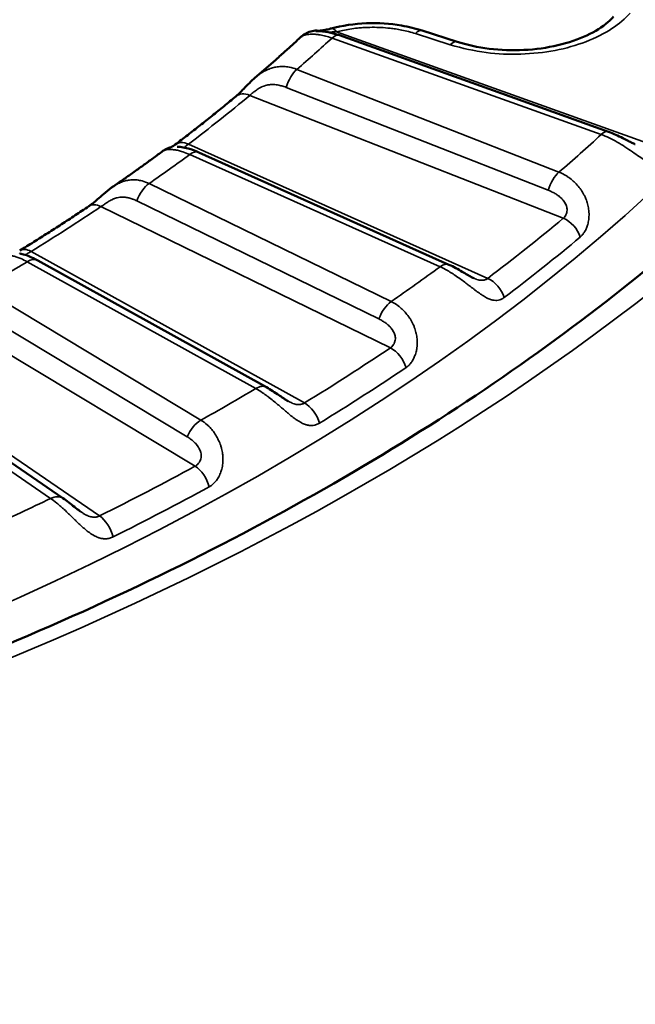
# Model space of a CAD drawing. Header units: millimetres. Extents: x 50 to 3176, y 50 to 2109.
# Tile 807 of 817: x 1945.3 to 1950.91, y 1776 to 1784.98. Entities that reach past the tile are written whole.
import ezdxf

# ---------------------------------------------------------------- set-up
doc = ezdxf.new("R2010")
doc.units = ezdxf.units.MM
doc.header["$LTSCALE"] = 10
doc.layers.add('Visible (ISO)', color=7, linetype='Continuous', lineweight=50)
doc.layers.add('Visible Narrow (ISO)', color=7, linetype='Continuous', lineweight=35)

msp = doc.modelspace()

# ---------------------------------------------------------------- linework, layer by layer
at = {"layer": 'Visible (ISO)'}
for p, q in [((1948.2157, 1784.8367), (1950.6711, 1783.9569)), ((1948.9705, 1784.8802), (1949.2882, 1784.7785)), ((1947.4481, 1784.4516), (1947.4481, 1784.4516)), ((1946.6055, 1783.7825), (1946.6055, 1783.7825)), ((1949.215, 1782.7463), (1946.9323, 1783.7695)), ((1947.5496, 1781.6292), (1945.4647, 1782.7845)), ((1945.6933, 1780.6173), (1943.829, 1781.8921))]:
    msp.add_line(p, q, dxfattribs=at)
msp.add_arc((1948.0081, 1784.6797), 0.2, 85.51368, 117.9636, dxfattribs=at)
for centre, major_axis, ratio, start_param, end_param in [((1948.0081, 1784.6797), (0.0156, 0.1994), 0.740272, 6.28303, 6.283185), ((1947.3985, 1784.1264), (-0.128, 0.1536), 0.671155, 6.283113, 6.283188)]:
    msp.add_ellipse(centre, major_axis=major_axis, ratio=ratio, start_param=start_param, end_param=end_param, dxfattribs=at)
for points, knots in [([(1904.3051, 1790.7573), (1904.3557, 1789.1771), (1904.8645, 1787.5968), (1906.7498, 1784.6294), (1908.0989, 1783.2408), (1911.4911, 1780.7875), (1913.521, 1779.7188), (1918.0718, 1777.9968), (1920.5917, 1777.3436), (1925.8693, 1776.5224), (1928.6265, 1776.3553), (1934.0946, 1776.5266), (1936.8046, 1776.8653), (1941.897, 1778.0119), (1944.2788, 1778.8192), (1948.4701, 1780.813), (1950.2795, 1781.9984), (1953.1547, 1784.6175), (1954.2169, 1786.05), (1955.3263, 1788.5878), (1955.5764, 1789.6721), (1955.6112, 1790.7573)], [2.374712, 2.374712, 2.374712, 2.374712, 2.707762, 2.707762, 3.029906, 3.029906, 3.346814, 3.346814, 3.663738, 3.663738, 3.981207, 3.981207, 4.298833, 4.298833, 4.616145, 4.616145, 4.932892, 4.932892, 5.250561, 5.250561, 5.47927, 5.47927, 5.47927, 5.47927]), ([(1949.2882, 1784.7785), (1949.3783, 1784.7497), (1949.4785, 1784.7278), (1949.6844, 1784.7022), (1949.7929, 1784.6981), (1950.0045, 1784.7085), (1950.1102, 1784.7231), (1950.304, 1784.7684), (1950.3948, 1784.7995), (1950.5487, 1784.8717), (1950.6141, 1784.9136), (1950.6842, 1784.9734), (1950.702, 1784.9908), (1950.7173, 1785.008)], [0, 0, 0, 0, 0.0316262, 0.0316262, 0.0634427, 0.0634427, 0.0953498, 0.0953498, 0.1269652, 0.1269652, 0.1578971, 0.1578971, 0.1703296, 0.1703296, 0.1703296, 0.1703296]), ([(1948.0237, 1784.8791), (1948.0252, 1784.8789), (1948.0287, 1784.8788), (1948.0389, 1784.8792), (1948.0457, 1784.8798), (1948.0626, 1784.882), (1948.0734, 1784.8838), (1948.0998, 1784.8891), (1948.1164, 1784.893), (1948.1353, 1784.8979), (1948.1372, 1784.8984), (1948.1392, 1784.899)], [0, 0, 0, 0, 0.00355331, 0.00355331, 0.0071845, 0.0071845, 0.01150533, 0.01150533, 0.01724308, 0.01724308, 0.01789959, 0.01789959, 0.01789959, 0.01789959]), ([(1948.1392, 1784.899), (1948.2414, 1784.9259), (1948.352, 1784.942), (1948.5692, 1784.9503), (1948.6785, 1784.9434), (1948.8468, 1784.9148), (1948.9103, 1784.8995), (1948.9704, 1784.8802)], [0, 0, 0, 0, 0.03316018, 0.03316018, 0.06528169, 0.06528169, 0.08544693, 0.08544693, 0.08544693, 0.08544693]), ([(1947.4481, 1784.4516), (1947.4767, 1784.476), (1947.5051, 1784.5005), (1947.5617, 1784.5496), (1947.5898, 1784.5743), (1947.6457, 1784.6236), (1947.6735, 1784.6483), (1947.7287, 1784.6978), (1947.7562, 1784.7227), (1947.8108, 1784.7724), (1947.8379, 1784.7973), (1947.8649, 1784.8223)], [0.19119202, 0.19119202, 0.19119202, 0.19119202, 0.19857007, 0.19857007, 0.20594813, 0.20594813, 0.21332619, 0.21332619, 0.22070425, 0.22070425, 0.2280823, 0.2280823, 0.2280823, 0.2280823]), ([(1947.8649, 1784.8223), (1947.871, 1784.828), (1947.8775, 1784.8333), (1947.889, 1784.8416), (1947.8942, 1784.845), (1947.9008, 1784.849), (1947.9028, 1784.8501), (1947.9067, 1784.8523), (1947.9084, 1784.8532), (1947.9111, 1784.8546), (1947.912, 1784.8551), (1947.9134, 1784.8559), (1947.9139, 1784.8561), (1947.9143, 1784.8563)], [0, 0, 0, 0, 0.002532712, 0.002532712, 0.004519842, 0.004519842, 0.005449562, 0.005449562, 0.006668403, 0.006668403, 0.007959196, 0.007959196, 0.009087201, 0.009087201, 0.009087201, 0.009087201]), ([(1948.0013, 1784.8749), (1948.0013, 1784.8749), (1948.0016, 1784.8749), (1948.0029, 1784.8749), (1948.0042, 1784.8749), (1948.0083, 1784.875), (1948.0116, 1784.875), (1948.0224, 1784.875), (1948.0311, 1784.8748), (1948.0559, 1784.8735), (1948.0736, 1784.8717), (1948.1204, 1784.8645), (1948.1512, 1784.8574), (1948.1935, 1784.8444), (1948.2046, 1784.8407), (1948.2157, 1784.8367)], [0.00860671, 0.00860671, 0.00860671, 0.00860671, 0.00937382, 0.00937382, 0.01063554, 0.01063554, 0.01272619, 0.01272619, 0.01688135, 0.01688135, 0.02394125, 0.02394125, 0.03469354, 0.03469354, 0.03846466, 0.03846466, 0.03846466, 0.03846466]), ([(1947.2705, 1784.28), (1947.2798, 1784.2879), (1947.291, 1784.2979), (1947.3154, 1784.3215), (1947.329, 1784.3354), (1947.3595, 1784.3667), (1947.3767, 1784.3846), (1947.4117, 1784.419), (1947.4296, 1784.4358), (1947.4481, 1784.4516)], [0, 0, 0, 0, 0.00620668, 0.00620668, 0.01269533, 0.01269533, 0.02022798, 0.02022798, 0.02753102, 0.02753102, 0.02753102, 0.02753102]), ([(1946.7183, 1783.8413), (1946.7563, 1783.8701), (1946.794, 1783.899), (1946.869, 1783.9569), (1946.9063, 1783.986), (1946.9804, 1784.0443), (1947.0172, 1784.0735), (1947.0903, 1784.1322), (1947.1267, 1784.1617), (1947.1989, 1784.2207), (1947.2348, 1784.2503), (1947.2705, 1784.28)], [0.13465385, 0.13465385, 0.13465385, 0.13465385, 0.14362416, 0.14362416, 0.15259448, 0.15259448, 0.16156479, 0.16156479, 0.1705351, 0.1705351, 0.17950542, 0.17950542, 0.17950542, 0.17950542]), ([(1950.6711, 1783.9569), (1950.6933, 1783.949), (1950.7158, 1783.9398), (1950.7587, 1783.9205), (1950.7794, 1783.9105), (1950.8166, 1783.8915), (1950.8335, 1783.8827), (1950.8611, 1783.8683), (1950.8723, 1783.8626), (1950.8889, 1783.8544), (1950.8949, 1783.8516), (1950.9059, 1783.8468), (1950.9109, 1783.8448), (1950.9147, 1783.8434)], [0, 0, 0, 0, 0.00750052, 0.00750052, 0.01436496, 0.01436496, 0.02003561, 0.02003561, 0.02395326, 0.02395326, 0.02632337, 0.02632337, 0.02877971, 0.02877971, 0.02877971, 0.02877971]), ([(1946.6055, 1783.7825), (1946.614, 1783.7888), (1946.6229, 1783.7943), (1946.6411, 1783.8038), (1946.6505, 1783.8078), (1946.662, 1783.8118), (1946.6644, 1783.8125), (1946.6686, 1783.8138), (1946.6704, 1783.8143), (1946.6737, 1783.8152), (1946.6752, 1783.8156), (1946.6771, 1783.8161), (1946.6777, 1783.8163), (1946.6787, 1783.8165), (1946.6789, 1783.8166), (1946.6791, 1783.8166), (1946.6791, 1783.8166), (1946.6791, 1783.8166)], [0, 0, 0, 0, 0.00314606, 0.00314606, 0.00617167, 0.00617167, 0.00699696, 0.00699696, 0.00766722, 0.00766722, 0.00847274, 0.00847274, 0.00913914, 0.00913914, 0.01010421, 0.01010421, 0.01058774, 0.01058774, 0.01058774, 0.01058774]), ([(1946.6779, 1783.8163), (1946.678, 1783.8163), (1946.6781, 1783.8164), (1946.6796, 1783.817), (1946.6835, 1783.8186), (1946.6966, 1783.826), (1946.7064, 1783.8323), (1946.7183, 1783.8413)], [0.01800329, 0.01800329, 0.01800329, 0.01800329, 0.01838715, 0.01838715, 0.02522114, 0.02522114, 0.03263828, 0.03263828, 0.03263828, 0.03263828]), ([(1946.7353, 1783.8213), (1946.7353, 1783.8213), (1946.7353, 1783.8213), (1946.7354, 1783.8213), (1946.7357, 1783.8212), (1946.7371, 1783.8212), (1946.7383, 1783.8211), (1946.7426, 1783.8209), (1946.7461, 1783.8207), (1946.7578, 1783.8197), (1946.7668, 1783.8188), (1946.7944, 1783.8147), (1946.8147, 1783.8105), (1946.8663, 1783.7963), (1946.8991, 1783.7844), (1946.9323, 1783.7695)], [0.00853867, 0.00853867, 0.00853867, 0.00853867, 0.00861177, 0.00861177, 0.00930616, 0.00930616, 0.01043722, 0.01043722, 0.01271237, 0.01271237, 0.01720473, 0.01720473, 0.02555348, 0.02555348, 0.03747241, 0.03747241, 0.03747241, 0.03747241]), ([(1946.1457, 1783.4546), (1946.177, 1783.4762), (1946.2082, 1783.4978), (1946.2704, 1783.5412), (1946.3013, 1783.5629), (1946.3629, 1783.6065), (1946.3935, 1783.6284), (1946.4546, 1783.6722), (1946.485, 1783.6942), (1946.5455, 1783.7383), (1946.5756, 1783.7604), (1946.6055, 1783.7825)], [0.08734263, 0.08734263, 0.08734263, 0.08734263, 0.09434422, 0.09434422, 0.10134708, 0.10134708, 0.10834994, 0.10834994, 0.1153528, 0.1153528, 0.12235565, 0.12235565, 0.12235565, 0.12235565]), ([(1945.9285, 1783.2782), (1945.9392, 1783.2853), (1945.9516, 1783.2946), (1945.9785, 1783.3161), (1945.9932, 1783.3287), (1946.0255, 1783.3571), (1946.0436, 1783.3732), (1946.0861, 1783.4098), (1946.1112, 1783.4302), (1946.1399, 1783.4506), (1946.1428, 1783.4526), (1946.1457, 1783.4546)], [0, 0, 0, 0, 0.00607589, 0.00607589, 0.01236194, 0.01236194, 0.01962223, 0.01962223, 0.02922126, 0.02922126, 0.03028354, 0.03028354, 0.03028354, 0.03028354]), ([(1945.2987, 1782.8743), (1945.3417, 1782.9007), (1945.3846, 1782.9272), (1945.4698, 1782.9804), (1945.5122, 1783.0071), (1945.5966, 1783.0608), (1945.6386, 1783.0877), (1945.7222, 1783.1418), (1945.7637, 1783.1689), (1945.8464, 1783.2234), (1945.8876, 1783.2507), (1945.9285, 1783.2782)], [0.0299341, 0.0299341, 0.0299341, 0.0299341, 0.03890441, 0.03890441, 0.04787472, 0.04787472, 0.05684503, 0.05684503, 0.06581535, 0.06581535, 0.07478566, 0.07478566, 0.07478566, 0.07478566]), ([(1945.2994, 1782.8476), (1945.2994, 1782.8476), (1945.2994, 1782.8476), (1945.2994, 1782.8476), (1945.2997, 1782.8476), (1945.3007, 1782.8474), (1945.3017, 1782.8472), (1945.3052, 1782.8465), (1945.3081, 1782.846), (1945.3181, 1782.8439), (1945.3263, 1782.8419), (1945.3513, 1782.835), (1945.37, 1782.8287), (1945.4133, 1782.8112), (1945.4387, 1782.7989), (1945.4647, 1782.7845)], [0.00750015, 0.00750015, 0.00750015, 0.00750015, 0.00750668, 0.00750668, 0.00812101, 0.00812101, 0.00911741, 0.00911741, 0.01114039, 0.01114039, 0.01544151, 0.01544151, 0.02364061, 0.02364061, 0.03368724, 0.03368724, 0.03368724, 0.03368724]), ([(1949.215, 1782.7463), (1949.2356, 1782.737), (1949.2565, 1782.7266), (1949.2969, 1782.7049), (1949.3165, 1782.6937), (1949.3521, 1782.6727), (1949.3683, 1782.6629), (1949.3937, 1782.648), (1949.4034, 1782.6424), (1949.4175, 1782.6347), (1949.4223, 1782.6321), (1949.4313, 1782.6276), (1949.4356, 1782.6256), (1949.4393, 1782.6239)], [0, 0, 0, 0, 0.00737645, 0.00737645, 0.01420604, 0.01420604, 0.01979011, 0.01979011, 0.02320438, 0.02320438, 0.02503912, 0.02503912, 0.02682588, 0.02682588, 0.02682588, 0.02682588]), ([(1947.5496, 1781.6292), (1947.5688, 1781.6185), (1947.5884, 1781.6067), (1947.6262, 1781.5824), (1947.6446, 1781.57), (1947.6767, 1781.5481), (1947.6905, 1781.5386), (1947.7116, 1781.5246), (1947.719, 1781.5198), (1947.7334, 1781.5108), (1947.7406, 1781.5065), (1947.7473, 1781.5028)], [0, 0, 0, 0, 0.00742187, 0.00742187, 0.01419758, 0.01419758, 0.01917164, 0.01917164, 0.02183231, 0.02183231, 0.02447345, 0.02447345, 0.02447345, 0.02447345]), ([(1945.6933, 1780.6173), (1945.7103, 1780.6057), (1945.7278, 1780.5929), (1945.7626, 1780.5663), (1945.78, 1780.5525), (1945.8072, 1780.5311), (1945.8169, 1780.5235), (1945.8364, 1780.5087), (1945.8465, 1780.5013), (1945.8563, 1780.4945)], [0, 0, 0, 0, 0.00728006, 0.00728006, 0.0141846, 0.0141846, 0.01785505, 0.01785505, 0.02154506, 0.02154506, 0.02154506, 0.02154506])]:
    msp.add_open_spline(points, degree=3, knots=knots, dxfattribs=at)
at = {"layer": 'Visible Narrow (ISO)'}
for p, q in [((1948.1482, 1784.8118), (1950.6037, 1783.9319)), ((1951.0264, 1783.8526), (1948.1901, 1784.8688)), ((1948.9095, 1784.853), (1949.2273, 1784.7513)), ((1950.2183, 1783.5894), (1947.8274, 1784.5266)), ((1947.7302, 1784.3622), (1950.121, 1783.425)), ((1947.3985, 1784.2897), (1950.2575, 1783.169)), ((1949.5688, 1782.6217), (1946.8392, 1783.8452)), ((1946.8505, 1783.7503), (1949.1332, 1782.7271)), ((1948.688, 1782.4096), (1946.4799, 1783.486)), ((1946.0399, 1783.2754), (1948.6803, 1781.9883)), ((1946.3681, 1783.3279), (1948.5762, 1782.2515)), ((1947.8963, 1781.4856), (1945.4032, 1782.8671)), ((1945.3677, 1782.7729), (1947.4527, 1781.6175)), ((1946.9524, 1781.3287), (1944.9512, 1782.5324)), ((1944.8263, 1782.3815), (1946.8274, 1781.1778)), ((1944.5052, 1782.3486), (1946.8981, 1780.9092)), ((1946.0274, 1780.4566), (1943.798, 1781.981)), ((1943.7161, 1781.8903), (1945.5804, 1780.6155))]:
    msp.add_line(p, q, dxfattribs=at)
msp.add_ellipse((1929.9581, 1791.4292), major_axis=(-26.1573, 0), ratio=0.57735, dxfattribs=at)
for centre, major_axis, ratio, start_param, end_param in [((1929.9581, 1791.0316), (24.8897, 0), 0.57735, 3.123075, 6.301703), ((1948.0081, 1784.6797), (-0.0938, 0.1766), 0.971174, 5.599593, 6.283126), ((1948.1902, 1784.7056), (-0.051, 0.1934), 0.338889, 5.622362, 6.28315), ((1948.9095, 1784.6897), (0.061, 0.1905), 0.395845, 0, 0.679859), ((1929.9581, 1791.4292), (21.5, 0), 0.57735, 5.693529, 5.720924), ((1948.0081, 1784.6797), (0.0156, 0.1994), 0.740272, 6.102363, 6.283031), ((1948.1482, 1784.6485), (0.0675, 0.1883), 0.43056, 6.283185, 6.977266), ((1949.2273, 1784.588), (0.061, 0.1905), 0.395845, 0, 0.679871), ((1947.8274, 1784.3633), (-0.073, -0.1862), 0.458644, 3.848803, 4.896001), ((1929.9581, 1791.2659), (21.2172, 0), 0.57735, 5.632441, 5.677293), ((1947.3985, 1784.1264), (-0.128, 0.1536), 0.671155, 5.390407, 6.28311), ((1929.9581, 1791.4292), (-24.3898, 0), 0.57735, 2.551129, 2.580139), ((1950.6037, 1783.7686), (0.0675, 0.1883), 0.430561, 6.283145, 6.977275), ((1946.8392, 1783.6819), (-0.1208, 0.1594), 0.649632, 5.42076, 6.283222), ((1929.9581, 1791.4292), (21.5, 0), 0.57735, 5.588809, 5.616205), ((1946.8505, 1783.587), (0.0818, 0.1825), 0.500718, 0, 0.730156), ((1950.2183, 1783.4261), (0.073, 0.1862), 0.458645, 0.70721, 1.754408), ((1946.4799, 1783.3227), (-0.0876, -0.1798), 0.526742, 3.888286, 4.935483), ((1929.9581, 1791.2659), (21.2172, 0), 0.57735, 5.527721, 5.572573), ((1946.0399, 1783.1121), (-0.1114, 0.1661), 0.618874, 5.457491, 6.283185), ((1929.9581, 1791.2659), (-24.6727, 0), 0.57735, 2.489528, 2.53702), ((1950.2575, 1783.0057), (-0.1282, 0.1535), 0.671769, 4.158516, 5.389475), ((1929.9581, 1791.157), (-24.8613, 0), 0.57735, 2.489528, 2.53702), ((1945.4032, 1782.7038), (-0.1045, 0.1705), 0.594371, 5.482366, 6.283207), ((1929.9581, 1791.4292), (-21.5, 0), 0.57735, 2.342497, 2.369892), ((1945.3677, 1782.6096), (0.0969, 0.1749), 0.56539, 6.283185, 7.058537), ((1949.1332, 1782.5638), (0.0818, 0.1825), 0.500718, 6.283185, 7.013341), ((1929.9581, 1791.4292), (-24.3898, 0), 0.57735, 2.44641, 2.475419), ((1949.5688, 1782.4584), (0.1206, -0.1595), 0.648978, 1.049064, 2.280025), ((1948.688, 1782.2463), (0.0876, 0.1798), 0.526742, 0.746693, 1.793891), ((1929.9581, 1791.2659), (-24.6727, 0), 0.57735, 2.384808, 2.4323), ((1948.6803, 1781.825), (-0.1116, 0.1659), 0.619576, 4.225766, 5.456725), ((1929.9581, 1791.157), (-24.8613, 0), 0.57735, 2.384808, 2.4323), ((1929.9581, 1791.4292), (24.3898, 0), 0.57735, 5.483282, 5.512292), ((1947.4527, 1781.4542), (0.0969, 0.1749), 0.56539, 6.283185, 7.058537), ((1947.8963, 1781.3223), (0.1043, -0.1706), 0.593632, 1.110513, 2.341474), ((1946.9524, 1781.1654), (0.1031, 0.1714), 0.589068, 0.795864, 1.843062), ((1929.9581, 1791.2659), (-24.6727, 0), 0.57735, 2.280089, 2.327581), ((1946.8981, 1780.7459), (-0.0957, 0.1756), 0.560596, 4.280731, 5.511691), ((1929.9581, 1791.157), (-24.8613, 0), 0.57735, 2.280089, 2.327581), ((1929.9581, 1791.4292), (-24.3898, 0), 0.57735, 2.23697, 2.265979), ((1945.5804, 1780.4522), (0.1129, 0.1651), 0.623867, 6.283185, 7.114388), ((1946.0274, 1780.2933), (0.0888, -0.1792), 0.531782, 1.160499, 2.39146)]:
    msp.add_ellipse(centre, major_axis=major_axis, ratio=ratio, start_param=start_param, end_param=end_param, dxfattribs=at)
for points in [[(1949.2273, 1784.7513), (1949.3375, 1784.7182), (1949.5555, 1784.6704), (1949.8708, 1784.6576), (1950.1882, 1784.6916), (1950.4703, 1784.7714), (1950.715, 1784.8958), (1950.8234, 1784.9879), (1950.8665, 1785.038)], [(1950.6037, 1783.9319), (1950.6274, 1783.9234), (1950.6757, 1783.9032), (1950.7493, 1783.8647), (1950.8208, 1783.8206), (1950.8887, 1783.7743), (1950.951, 1783.7304), (1951.006, 1783.694), (1951.0537, 1783.6687), (1951.095, 1783.6559), (1951.1306, 1783.6556), (1951.1615, 1783.6662), (1951.1791, 1783.6792), (1951.1874, 1783.687)]]:
    msp.add_open_spline(points, degree=3, dxfattribs=at)
for points, knots in [([(1948.9095, 1784.853), (1948.8889, 1784.8594), (1948.8681, 1784.8652), (1948.8472, 1784.8705), (1948.8258, 1784.8759), (1948.8042, 1784.8807), (1948.7824, 1784.885), (1948.7644, 1784.8886), (1948.7463, 1784.8917), (1948.728, 1784.8945), (1948.7114, 1784.897), (1948.6945, 1784.8993), (1948.6775, 1784.9012), (1948.6504, 1784.9042), (1948.6229, 1784.9064), (1948.5952, 1784.9079), (1948.5821, 1784.9085), (1948.569, 1784.909), (1948.5558, 1784.9093), (1948.5279, 1784.91), (1948.5, 1784.9098), (1948.4722, 1784.9088), (1948.4581, 1784.9083), (1948.444, 1784.9076), (1948.4301, 1784.9067), (1948.4132, 1784.9056), (1948.3964, 1784.9042), (1948.3797, 1784.9025), (1948.3569, 1784.9001), (1948.3343, 1784.8971), (1948.3117, 1784.8936), (1948.2896, 1784.8901), (1948.2676, 1784.8861), (1948.2457, 1784.8816), (1948.2271, 1784.8777), (1948.2086, 1784.8735), (1948.1901, 1784.8688)], [0, 0, 0, 0, 0.091914, 0.091914, 0.091914, 0.18579, 0.18579, 0.18579, 0.263017, 0.263017, 0.263017, 0.333333, 0.333333, 0.333333, 0.445186, 0.445186, 0.445186, 0.497937, 0.497937, 0.497937, 0.609921, 0.609921, 0.609921, 0.666667, 0.666667, 0.666667, 0.735329, 0.735329, 0.735329, 0.829379, 0.829379, 0.829379, 0.921784, 0.921784, 0.921784, 1, 1, 1, 1]), ([(1947.8649, 1784.8223), (1947.8653, 1784.8227), (1947.8658, 1784.8231), (1947.8686, 1784.8254), (1947.8716, 1784.8274), (1947.8759, 1784.8297), (1947.8766, 1784.8301), (1947.8778, 1784.8306), (1947.8783, 1784.8309), (1947.8837, 1784.8334), (1947.8895, 1784.8357), (1947.8972, 1784.838), (1947.8981, 1784.8383), (1947.906, 1784.8405), (1947.9139, 1784.8422), (1947.9245, 1784.8439), (1947.9265, 1784.8442), (1947.9306, 1784.8447), (1947.9328, 1784.845), (1947.9441, 1784.8462), (1947.954, 1784.8468), (1947.9656, 1784.8469), (1947.9666, 1784.8469), (1947.9789, 1784.847), (1947.9909, 1784.8465), (1948.008, 1784.845), (1948.0124, 1784.8445), (1948.0206, 1784.8435), (1948.0245, 1784.843), (1948.0437, 1784.8403), (1948.0599, 1784.8373), (1948.0938, 1784.8292), (1948.1116, 1784.8242), (1948.136, 1784.8161), (1948.1421, 1784.814), (1948.1482, 1784.8118)], [0.1402551, 0.1402551, 0.1402551, 0.1402551, 0.1578091, 0.1578091, 0.2366472, 0.2366472, 0.25, 0.25, 0.2599784, 0.2599784, 0.3532743, 0.3532743, 0.3657877, 0.3657877, 0.4582411, 0.4582411, 0.4783217, 0.4783217, 0.5, 0.5, 0.5891695, 0.5891695, 0.5976514, 0.5976514, 0.6912496, 0.6912496, 0.7231914, 0.7231914, 0.75, 0.75, 0.8565723, 0.8565723, 0.9645013, 0.9645013, 1, 1, 1, 1]), ([(1948.1901, 1784.8688), (1948.1773, 1784.8682), (1948.165, 1784.8676), (1948.1489, 1784.867), (1948.1447, 1784.8669), (1948.1332, 1784.8666), (1948.126, 1784.8665), (1948.1145, 1784.8665), (1948.11, 1784.8665), (1948.1056, 1784.8666)], [0, 0, 0, 0, 0.2456016, 0.2456016, 0.3333333, 0.3333333, 0.4909748, 0.4909748, 0.5953361, 0.5953361, 0.5953361, 0.5953361]), ([(1947.8274, 1784.5266), (1947.8044, 1784.5356), (1947.781, 1784.5423), (1947.7416, 1784.5494), (1947.7259, 1784.5512), (1947.7021, 1784.5523), (1947.694, 1784.5523), (1947.6693, 1784.5517), (1947.6526, 1784.55), (1947.6295, 1784.5458), (1947.6227, 1784.5444), (1947.6016, 1784.5392), (1947.5874, 1784.5347), (1947.5653, 1784.5261), (1947.5573, 1784.5226), (1947.5363, 1784.5127), (1947.5236, 1784.5057), (1947.5032, 1784.4931), (1947.4954, 1784.488), (1947.4743, 1784.4731), (1947.4614, 1784.4629), (1947.4487, 1784.4521), (1947.4484, 1784.4519), (1947.4481, 1784.4516)], [0, 0, 0, 0, 0.0909091, 0.0909091, 0.1509618, 0.1509618, 0.1818182, 0.1818182, 0.246234, 0.246234, 0.2727273, 0.2727273, 0.330169, 0.330169, 0.3636364, 0.3636364, 0.4190151, 0.4190151, 0.4545455, 0.4545455, 0.517221, 0.517221, 0.5187826, 0.5187826, 0.5187826, 0.5187826]), ([(1947.7302, 1784.3622), (1947.7159, 1784.3674), (1947.7022, 1784.3718), (1947.6864, 1784.3762), (1947.6838, 1784.3769), (1947.6678, 1784.381), (1947.655, 1784.3836), (1947.641, 1784.3858), (1947.639, 1784.3861), (1947.6293, 1784.3873), (1947.6219, 1784.3879), (1947.609, 1784.3885), (1947.6034, 1784.3885), (1947.5915, 1784.3881), (1947.5852, 1784.3877), (1947.5763, 1784.3866), (1947.5738, 1784.3863), (1947.5689, 1784.3855), (1947.5665, 1784.3851), (1947.5563, 1784.3833), (1947.5486, 1784.3816), (1947.5389, 1784.3789), (1947.537, 1784.3783), (1947.528, 1784.3755), (1947.521, 1784.373), (1947.5131, 1784.3697), (1947.512, 1784.3692), (1947.5076, 1784.3673), (1947.5043, 1784.3658), (1947.4976, 1784.3625), (1947.4942, 1784.3607), (1947.4849, 1784.3554), (1947.4792, 1784.3519), (1947.4685, 1784.3447), (1947.4634, 1784.341), (1947.4534, 1784.3337), (1947.4486, 1784.3299), (1947.4438, 1784.3262), (1947.4437, 1784.3262), (1947.4385, 1784.3222), (1947.4335, 1784.3183), (1947.4234, 1784.3103), (1947.4183, 1784.3062), (1947.4084, 1784.2981), (1947.4036, 1784.2941), (1947.399, 1784.2901), (1947.3987, 1784.2899), (1947.3985, 1784.2897)], [0, 0, 0, 0, 0.089342, 0.089342, 0.107191, 0.107191, 0.2, 0.2, 0.21557, 0.21557, 0.276567, 0.276567, 0.32404, 0.32404, 0.378952, 0.378952, 0.4, 0.4, 0.420678, 0.420678, 0.485028, 0.485028, 0.501457, 0.501457, 0.560885, 0.560885, 0.570901, 0.570901, 0.6, 0.6, 0.632547, 0.632547, 0.689334, 0.689334, 0.744364, 0.744364, 0.8, 0.8, 0.800663, 0.800663, 0.861041, 0.861041, 0.927282, 0.927282, 0.996344, 0.996344, 1, 1, 1, 1]), ([(1946.8392, 1783.8452), (1946.8325, 1783.8402), (1946.8266, 1783.8357), (1946.8216, 1783.8318), (1946.8169, 1783.8282), (1946.8129, 1783.8251), (1946.8097, 1783.8224), (1946.8093, 1783.8221), (1946.8089, 1783.8217), (1946.8085, 1783.8214), (1946.8078, 1783.8208), (1946.8071, 1783.8202), (1946.8064, 1783.8197), (1946.8048, 1783.8183), (1946.8034, 1783.817), (1946.8023, 1783.8158), (1946.8014, 1783.8149), (1946.8007, 1783.814), (1946.8002, 1783.8132)], [0, 0, 0, 0, 0.0883587, 0.0883587, 0.0883587, 0.1704336, 0.1704336, 0.1704336, 0.181041, 0.181041, 0.181041, 0.2, 0.2, 0.2, 0.2490463, 0.2490463, 0.2490463, 0.2884656, 0.2884656, 0.2884656, 0.2884656]), ([(1946.6055, 1783.7825), (1946.6057, 1783.7827), (1946.6059, 1783.7828), (1946.6076, 1783.784), (1946.6093, 1783.785), (1946.6151, 1783.788), (1946.6199, 1783.7898), (1946.6291, 1783.7923), (1946.6331, 1783.7932), (1946.6445, 1783.7951), (1946.6526, 1783.796), (1946.6665, 1783.7964), (1946.6716, 1783.7964), (1946.6878, 1783.7959), (1946.6995, 1783.7949), (1946.7171, 1783.7924), (1946.7224, 1783.7915), (1946.7401, 1783.7882), (1946.753, 1783.7851), (1946.773, 1783.7795), (1946.7798, 1783.7774), (1946.8072, 1783.7685), (1946.8286, 1783.7601), (1946.8505, 1783.7503)], [0.5126007, 0.5126007, 0.5126007, 0.5126007, 0.5160527, 0.5160527, 0.5454545, 0.5454545, 0.6011716, 0.6011716, 0.6363636, 0.6363636, 0.695142, 0.695142, 0.7272727, 0.7272727, 0.7916538, 0.7916538, 0.8181818, 0.8181818, 0.8787809, 0.8787809, 0.9090909, 0.9090909, 1, 1, 1, 1]), ([(1950.4126, 1782.9982), (1950.42, 1783.0044), (1950.4271, 1783.0116), (1950.4356, 1783.0218), (1950.4372, 1783.0238), (1950.4449, 1783.034), (1950.4509, 1783.0431), (1950.4584, 1783.0567), (1950.4602, 1783.0603), (1950.4671, 1783.0743), (1950.4718, 1783.0856), (1950.4775, 1783.1027), (1950.4791, 1783.1078), (1950.4843, 1783.1266), (1950.4874, 1783.1412), (1950.4901, 1783.1618), (1950.4907, 1783.167), (1950.4926, 1783.1889), (1950.4929, 1783.2063), (1950.4916, 1783.2294), (1950.4911, 1783.2346), (1950.4889, 1783.256), (1950.4862, 1783.2726), (1950.4804, 1783.2968), (1950.4784, 1783.3043), (1950.4716, 1783.3269), (1950.4661, 1783.342), (1950.4556, 1783.3659), (1950.4513, 1783.3749), (1950.4388, 1783.3988), (1950.4299, 1783.4136), (1950.4148, 1783.4355), (1950.4092, 1783.4431), (1950.3919, 1783.4653), (1950.3794, 1783.4793), (1950.3605, 1783.498), (1950.3548, 1783.5034), (1950.3359, 1783.5202), (1950.3223, 1783.531), (1950.3009, 1783.546), (1950.2936, 1783.5509), (1950.2642, 1783.569), (1950.2415, 1783.5803), (1950.2183, 1783.5894)], [0, 0, 0, 0, 0.0736988, 0.0736988, 0.0909091, 0.0909091, 0.1585727, 0.1585727, 0.1818182, 0.1818182, 0.246636, 0.246636, 0.2727273, 0.2727273, 0.3410219, 0.3410219, 0.3636364, 0.3636364, 0.4342294, 0.4342294, 0.4545455, 0.4545455, 0.5171263, 0.5171263, 0.5454545, 0.5454545, 0.6018042, 0.6018042, 0.6363636, 0.6363636, 0.6951463, 0.6951463, 0.7272727, 0.7272727, 0.7910581, 0.7910581, 0.8181818, 0.8181818, 0.8780567, 0.8780567, 0.9090909, 0.9090909, 1, 1, 1, 1]), ([(1946.4799, 1783.486), (1946.4586, 1783.4963), (1946.4368, 1783.5044), (1946.4001, 1783.5138), (1946.3854, 1783.5165), (1946.3631, 1783.519), (1946.3555, 1783.5196), (1946.3321, 1783.5203), (1946.3164, 1783.5196), (1946.2943, 1783.5168), (1946.2879, 1783.5158), (1946.2678, 1783.5118), (1946.2541, 1783.5082), (1946.2328, 1783.5009), (1946.225, 1783.4979), (1946.2046, 1783.4892), (1946.1922, 1783.483), (1946.1721, 1783.4717), (1946.1644, 1783.467), (1946.1531, 1783.4596), (1946.1494, 1783.4571), (1946.1457, 1783.4546)], [0, 0, 0, 0, 0.0909091, 0.0909091, 0.1509618, 0.1509618, 0.1818182, 0.1818182, 0.246234, 0.246234, 0.2727273, 0.2727273, 0.330169, 0.330169, 0.3636364, 0.3636364, 0.4190151, 0.4190151, 0.4545455, 0.4545455, 0.4721164, 0.4721164, 0.4721164, 0.4721164]), ([(1946.3681, 1783.3279), (1946.355, 1783.3339), (1946.3422, 1783.3391), (1946.3275, 1783.3444), (1946.3251, 1783.3453), (1946.3102, 1783.3504), (1946.2982, 1783.3538), (1946.2851, 1783.3567), (1946.2832, 1783.3571), (1946.2741, 1783.3589), (1946.2671, 1783.36), (1946.2548, 1783.3613), (1946.2496, 1783.3616), (1946.2382, 1783.362), (1946.2321, 1783.3619), (1946.2236, 1783.3614), (1946.2212, 1783.3612), (1946.2165, 1783.3607), (1946.2141, 1783.3605), (1946.2043, 1783.3592), (1946.1968, 1783.358), (1946.1873, 1783.3559), (1946.1854, 1783.3554), (1946.1765, 1783.3532), (1946.1696, 1783.3511), (1946.1617, 1783.3483), (1946.1606, 1783.3478), (1946.1562, 1783.3462), (1946.153, 1783.3449), (1946.1462, 1783.342), (1946.1427, 1783.3404), (1946.1332, 1783.3357), (1946.1274, 1783.3325), (1946.1162, 1783.326), (1946.1108, 1783.3226), (1946.1003, 1783.3159), (1946.0951, 1783.3125), (1946.0899, 1783.3091), (1946.0899, 1783.309), (1946.0843, 1783.3053), (1946.0789, 1783.3017), (1946.0679, 1783.2944), (1946.0623, 1783.2906), (1946.0513, 1783.2832), (1946.0458, 1783.2795), (1946.0405, 1783.2758), (1946.0402, 1783.2756), (1946.0399, 1783.2754)], [0, 0, 0, 0, 0.089342, 0.089342, 0.107191, 0.107191, 0.2, 0.2, 0.21557, 0.21557, 0.276567, 0.276567, 0.32404, 0.32404, 0.378952, 0.378952, 0.4, 0.4, 0.420678, 0.420678, 0.485028, 0.485028, 0.501457, 0.501457, 0.560885, 0.560885, 0.570901, 0.570901, 0.6, 0.6, 0.632547, 0.632547, 0.689334, 0.689334, 0.744364, 0.744364, 0.8, 0.8, 0.800663, 0.800663, 0.861041, 0.861041, 0.927282, 0.927282, 0.996344, 0.996344, 1, 1, 1, 1]), ([(1950.121, 1783.425), (1950.1338, 1783.4196), (1950.1459, 1783.414), (1950.1685, 1783.4026), (1950.1791, 1783.3967), (1950.1936, 1783.3879), (1950.1981, 1783.3851), (1950.2071, 1783.379), (1950.2116, 1783.3759), (1950.2217, 1783.3682), (1950.2273, 1783.3636), (1950.2342, 1783.3574), (1950.2359, 1783.3558), (1950.2422, 1783.3498), (1950.2466, 1783.3452), (1950.2522, 1783.3389), (1950.2535, 1783.3373), (1950.2554, 1783.335), (1950.256, 1783.3343), (1950.2608, 1783.3283), (1950.2649, 1783.3228), (1950.2726, 1783.311), (1950.2763, 1783.3048), (1950.2796, 1783.2981), (1950.2798, 1783.2977), (1950.2829, 1783.2914), (1950.2853, 1783.2853), (1950.2876, 1783.2783), (1950.2879, 1783.2772), (1950.2887, 1783.2746), (1950.2891, 1783.273), (1950.291, 1783.2653), (1950.2919, 1783.2593), (1950.2928, 1783.2458), (1950.2924, 1783.2385), (1950.2912, 1783.231), (1950.2912, 1783.2305), (1950.29, 1783.2239), (1950.2885, 1783.218), (1950.2861, 1783.2109), (1950.2856, 1783.2095), (1950.2829, 1783.2024), (1950.2803, 1783.197), (1950.2764, 1783.1904), (1950.2754, 1783.189), (1950.2711, 1783.1826), (1950.2674, 1783.178), (1950.2613, 1783.1722), (1950.2594, 1783.1705), (1950.2575, 1783.169)], [0, 0, 0, 0, 0.080801, 0.080801, 0.161263, 0.161263, 0.2, 0.2, 0.242333, 0.242333, 0.301436, 0.301436, 0.320986, 0.320986, 0.374987, 0.374987, 0.392253, 0.392253, 0.4, 0.4, 0.456502, 0.456502, 0.515951, 0.515951, 0.519229, 0.519229, 0.575327, 0.575327, 0.584971, 0.584971, 0.6, 0.6, 0.657149, 0.657149, 0.73075, 0.73075, 0.735254, 0.735254, 0.8, 0.8, 0.81622, 0.81622, 0.883134, 0.883134, 0.903163, 0.903163, 0.971337, 0.971337, 1, 1, 1, 1]), ([(1945.3677, 1782.7729), (1945.3477, 1782.784), (1945.3282, 1782.7936), (1945.2971, 1782.8068), (1945.285, 1782.8114), (1945.2677, 1782.817), (1945.2622, 1782.8187), (1945.2451, 1782.8234), (1945.2341, 1782.8258), (1945.2199, 1782.828), (1945.216, 1782.8285), (1945.2039, 1782.8297), (1945.1963, 1782.8299), (1945.1857, 1782.8295), (1945.1821, 1782.8291), (1945.1732, 1782.8279), (1945.1686, 1782.8267), (1945.163, 1782.8245), (1945.1614, 1782.8237), (1945.16, 1782.8228)], [0, 0, 0, 0, 0.0909091, 0.0909091, 0.1517938, 0.1517938, 0.1818182, 0.1818182, 0.2465261, 0.2465261, 0.2727273, 0.2727273, 0.3304052, 0.3304052, 0.3636364, 0.3636364, 0.4195333, 0.4195333, 0.4470043, 0.4470043, 0.4470043, 0.4470043]), ([(1945.4032, 1782.8671), (1945.3956, 1782.8625), (1945.3888, 1782.8584), (1945.3829, 1782.8549), (1945.3766, 1782.8511), (1945.3713, 1782.848), (1945.3668, 1782.8453), (1945.3659, 1782.8448), (1945.3651, 1782.8443), (1945.3642, 1782.8437), (1945.3602, 1782.8413), (1945.3571, 1782.8394), (1945.355, 1782.8376), (1945.3536, 1782.8365), (1945.3527, 1782.8354), (1945.3524, 1782.8343)], [0, 0, 0, 0, 0.0883577, 0.0883577, 0.0883577, 0.1810494, 0.1810494, 0.1810494, 0.2, 0.2, 0.2, 0.289962, 0.289962, 0.289962, 0.3499605, 0.3499605, 0.3499605, 0.3499605]), ([(1949.1332, 1782.7271), (1949.1554, 1782.7171), (1949.1779, 1782.7056), (1949.216, 1782.6841), (1949.2314, 1782.6748), (1949.2543, 1782.6603), (1949.2619, 1782.6554), (1949.2857, 1782.6396), (1949.3019, 1782.6283), (1949.3244, 1782.6122), (1949.3308, 1782.6075), (1949.3514, 1782.5923), (1949.3655, 1782.5817), (1949.3871, 1782.5652), (1949.3947, 1782.5593), (1949.4155, 1782.5433), (1949.4284, 1782.5333), (1949.4485, 1782.5179), (1949.456, 1782.5123), (1949.4767, 1782.4968), (1949.4897, 1782.4873), (1949.5079, 1782.4748), (1949.5134, 1782.4711), (1949.5326, 1782.4587), (1949.5457, 1782.451), (1949.5618, 1782.4427), (1949.5653, 1782.441), (1949.5808, 1782.4338), (1949.5922, 1782.4295), (1949.6066, 1782.4254), (1949.61, 1782.4246), (1949.6234, 1782.4217), (1949.6329, 1782.4206), (1949.6457, 1782.4205), (1949.6493, 1782.4206), (1949.6621, 1782.4216), (1949.6709, 1782.4234), (1949.6822, 1782.427), (1949.685, 1782.428), (1949.6967, 1782.4327), (1949.7051, 1782.4373), (1949.715, 1782.4441), (1949.7168, 1782.4454), (1949.7187, 1782.4468)], [0, 0, 0, 0, 0.0909091, 0.0909091, 0.1517786, 0.1517786, 0.1818182, 0.1818182, 0.2465761, 0.2465761, 0.2727273, 0.2727273, 0.3309788, 0.3309788, 0.3636364, 0.3636364, 0.420532, 0.420532, 0.4545455, 0.4545455, 0.5174487, 0.5174487, 0.5454545, 0.5454545, 0.6162299, 0.6162299, 0.6363636, 0.6363636, 0.7053378, 0.7053378, 0.7272727, 0.7272727, 0.7921392, 0.7921392, 0.8181818, 0.8181818, 0.8856905, 0.8856905, 0.9090909, 0.9090909, 0.982763, 0.982763, 1, 1, 1, 1]), ([(1949.4401, 1782.6235), (1949.4414, 1782.6229), (1949.4427, 1782.6224), (1949.4505, 1782.619), (1949.4569, 1782.6164), (1949.4652, 1782.6135), (1949.4673, 1782.6127), (1949.4767, 1782.6096), (1949.4838, 1782.6077), (1949.4966, 1782.6052), (1949.5025, 1782.6044), (1949.513, 1782.6038), (1949.5177, 1782.6038), (1949.5226, 1782.6042), (1949.5229, 1782.6042), (1949.5278, 1782.6046), (1949.5322, 1782.6053), (1949.5405, 1782.6072), (1949.5444, 1782.6084), (1949.5519, 1782.6113), (1949.5555, 1782.613), (1949.5624, 1782.6169), (1949.5657, 1782.6192), (1949.5688, 1782.6217)], [0.5326087, 0.5326087, 0.5326087, 0.5326087, 0.5438326, 0.5438326, 0.6, 0.6, 0.6193872, 0.6193872, 0.6874645, 0.6874645, 0.7484728, 0.7484728, 0.8, 0.8, 0.8039097, 0.8039097, 0.855517, 0.855517, 0.9045181, 0.9045181, 0.952104, 0.952104, 0.9999999, 0.9999999, 0.9999999, 0.9999999]), ([(1948.8234, 1781.8085), (1948.8319, 1781.8142), (1948.8401, 1781.8209), (1948.85, 1781.8306), (1948.8519, 1781.8325), (1948.861, 1781.8422), (1948.868, 1781.8509), (1948.877, 1781.8639), (1948.8793, 1781.8674), (1948.8877, 1781.881), (1948.8935, 1781.892), (1948.9009, 1781.9087), (1948.9029, 1781.9136), (1948.9099, 1781.9321), (1948.9142, 1781.9465), (1948.9188, 1781.9669), (1948.9198, 1781.972), (1948.9235, 1781.9937), (1948.9252, 1782.011), (1948.9257, 1782.0342), (1948.9257, 1782.0394), (1948.9252, 1782.0609), (1948.9238, 1782.0776), (1948.9199, 1782.1021), (1948.9185, 1782.1098), (1948.9135, 1782.1327), (1948.9092, 1782.148), (1948.9007, 1782.1725), (1948.8972, 1782.1817), (1948.8866, 1782.2064), (1948.879, 1782.2216), (1948.8659, 1782.2445), (1948.8611, 1782.2524), (1948.8458, 1782.2755), (1948.8347, 1782.2902), (1948.8178, 1782.31), (1948.8126, 1782.3157), (1948.7956, 1782.3337), (1948.7832, 1782.3453), (1948.7638, 1782.3615), (1948.7571, 1782.3668), (1948.7302, 1782.3866), (1948.7094, 1782.3992), (1948.688, 1782.4096)], [0, 0, 0, 0, 0.0736988, 0.0736988, 0.0909091, 0.0909091, 0.1585727, 0.1585727, 0.1818182, 0.1818182, 0.246636, 0.246636, 0.2727273, 0.2727273, 0.3410219, 0.3410219, 0.3636364, 0.3636364, 0.4342294, 0.4342294, 0.4545455, 0.4545455, 0.5171263, 0.5171263, 0.5454545, 0.5454545, 0.6018042, 0.6018042, 0.6363636, 0.6363636, 0.6951463, 0.6951463, 0.7272727, 0.7272727, 0.7910581, 0.7910581, 0.8181818, 0.8181818, 0.8780567, 0.8780567, 0.9090909, 0.9090909, 1, 1, 1, 1]), ([(1948.5762, 1782.2515), (1948.588, 1782.2454), (1948.5991, 1782.2392), (1948.6198, 1782.2264), (1948.6295, 1782.2199), (1948.6427, 1782.2103), (1948.6468, 1782.2072), (1948.6549, 1782.2006), (1948.659, 1782.1972), (1948.6681, 1782.1889), (1948.6731, 1782.1841), (1948.6793, 1782.1774), (1948.6808, 1782.1757), (1948.6863, 1782.1694), (1948.6902, 1782.1645), (1948.695, 1782.1579), (1948.6962, 1782.1563), (1948.6978, 1782.1538), (1948.6983, 1782.1531), (1948.7024, 1782.1468), (1948.7059, 1782.1411), (1948.7123, 1782.1289), (1948.7153, 1782.1224), (1948.7179, 1782.1156), (1948.7181, 1782.1152), (1948.7205, 1782.1087), (1948.7223, 1782.1025), (1948.7238, 1782.0953), (1948.724, 1782.0943), (1948.7245, 1782.0916), (1948.7248, 1782.09), (1948.7258, 1782.0822), (1948.7261, 1782.0762), (1948.7255, 1782.0627), (1948.7243, 1782.0554), (1948.7223, 1782.048), (1948.7222, 1782.0476), (1948.7203, 1782.041), (1948.7181, 1782.0352), (1948.7149, 1782.0283), (1948.7142, 1782.0269), (1948.7106, 1782.02), (1948.7073, 1782.0148), (1948.7025, 1782.0085), (1948.7014, 1782.0071), (1948.6962, 1782.001), (1948.6917, 1781.9967), (1948.6847, 1781.9912), (1948.6826, 1781.9897), (1948.6803, 1781.9883)], [0, 0, 0, 0, 0.080801, 0.080801, 0.161263, 0.161263, 0.2, 0.2, 0.242333, 0.242333, 0.301436, 0.301436, 0.320986, 0.320986, 0.374987, 0.374987, 0.392253, 0.392253, 0.4, 0.4, 0.456502, 0.456502, 0.515951, 0.515951, 0.519229, 0.519229, 0.575327, 0.575327, 0.584971, 0.584971, 0.6, 0.6, 0.657149, 0.657149, 0.73075, 0.73075, 0.735254, 0.735254, 0.8, 0.8, 0.81622, 0.81622, 0.883134, 0.883134, 0.903163, 0.903163, 0.971337, 0.971337, 1, 1, 1, 1]), ([(1947.4527, 1781.6175), (1947.4729, 1781.6063), (1947.4936, 1781.5934), (1947.5287, 1781.5697), (1947.543, 1781.5596), (1947.5643, 1781.5437), (1947.5714, 1781.5384), (1947.5936, 1781.5212), (1947.6088, 1781.509), (1947.63, 1781.4915), (1947.636, 1781.4864), (1947.6556, 1781.47), (1947.669, 1781.4586), (1947.6896, 1781.4408), (1947.697, 1781.4344), (1947.717, 1781.4172), (1947.7296, 1781.4064), (1947.7493, 1781.3898), (1947.7566, 1781.3838), (1947.7771, 1781.367), (1947.79, 1781.3568), (1947.8083, 1781.3432), (1947.8139, 1781.3392), (1947.8333, 1781.3256), (1947.8467, 1781.3171), (1947.8634, 1781.3078), (1947.8671, 1781.3058), (1947.8831, 1781.2977), (1947.8951, 1781.2927), (1947.9104, 1781.2877), (1947.9141, 1781.2866), (1947.9283, 1781.2829), (1947.9386, 1781.2812), (1947.9526, 1781.2803), (1947.9565, 1781.2802), (1947.9704, 1781.2804), (1947.9801, 1781.2816), (1947.9926, 1781.2845), (1947.9957, 1781.2853), (1948.0087, 1781.2893), (1948.0181, 1781.2933), (1948.0293, 1781.2995), (1948.0314, 1781.3007), (1948.0334, 1781.302)], [0, 0, 0, 0, 0.0909091, 0.0909091, 0.1517786, 0.1517786, 0.1818182, 0.1818182, 0.2465761, 0.2465761, 0.2727273, 0.2727273, 0.3309788, 0.3309788, 0.3636364, 0.3636364, 0.420532, 0.420532, 0.4545455, 0.4545455, 0.5174487, 0.5174487, 0.5454545, 0.5454545, 0.6162299, 0.6162299, 0.6363636, 0.6363636, 0.7053378, 0.7053378, 0.7272727, 0.7272727, 0.7921392, 0.7921392, 0.8181818, 0.8181818, 0.8856905, 0.8856905, 0.9090909, 0.9090909, 0.982763, 0.982763, 1, 1, 1, 1]), ([(1947.7483, 1781.5023), (1947.7516, 1781.5004), (1947.7549, 1781.4987), (1947.7605, 1781.4957), (1947.7628, 1781.4946), (1947.7715, 1781.4902), (1947.7779, 1781.4873), (1947.7862, 1781.4838), (1947.7883, 1781.4829), (1947.7978, 1781.4792), (1947.805, 1781.4769), (1947.8183, 1781.4736), (1947.8245, 1781.4724), (1947.8355, 1781.4712), (1947.8404, 1781.4709), (1947.8457, 1781.471), (1947.846, 1781.471), (1947.8512, 1781.4711), (1947.856, 1781.4715), (1947.8649, 1781.4729), (1947.8692, 1781.4738), (1947.8774, 1781.4762), (1947.8814, 1781.4777), (1947.889, 1781.4812), (1947.8928, 1781.4832), (1947.8963, 1781.4856)], [0.494916, 0.494916, 0.494916, 0.494916, 0.5237071, 0.5237071, 0.5438326, 0.5438326, 0.6, 0.6, 0.6193872, 0.6193872, 0.6874645, 0.6874645, 0.7484728, 0.7484728, 0.8, 0.8, 0.8039097, 0.8039097, 0.855517, 0.855517, 0.9045181, 0.9045181, 0.952104, 0.952104, 0.9999999, 0.9999999, 0.9999999, 0.9999999]), ([(1947.0275, 1780.7212), (1947.037, 1780.7264), (1947.0462, 1780.7325), (1947.0574, 1780.7416), (1947.0595, 1780.7434), (1947.0699, 1780.7525), (1947.078, 1780.7607), (1947.0884, 1780.7732), (1947.0911, 1780.7765), (1947.1009, 1780.7895), (1947.1078, 1780.8001), (1947.1167, 1780.8163), (1947.1192, 1780.8211), (1947.1278, 1780.8391), (1947.1334, 1780.8532), (1947.1397, 1780.8733), (1947.1411, 1780.8784), (1947.1466, 1780.8998), (1947.1497, 1780.917), (1947.1521, 1780.94), (1947.1525, 1780.9452), (1947.1537, 1780.9667), (1947.1536, 1780.9835), (1947.1517, 1781.0081), (1947.1509, 1781.0158), (1947.1477, 1781.039), (1947.1447, 1781.0546), (1947.1383, 1781.0795), (1947.1355, 1781.0889), (1947.1271, 1781.1142), (1947.1209, 1781.1298), (1947.1099, 1781.1534), (1947.1058, 1781.1616), (1947.0927, 1781.1855), (1947.0832, 1781.2009), (1947.0684, 1781.2216), (1947.0638, 1781.2277), (1947.0489, 1781.2466), (1947.0379, 1781.2589), (1947.0207, 1781.2762), (1947.0146, 1781.2819), (1946.9906, 1781.3032), (1946.9718, 1781.3171), (1946.9524, 1781.3287)], [0, 0, 0, 0, 0.0736988, 0.0736988, 0.0909091, 0.0909091, 0.1585727, 0.1585727, 0.1818182, 0.1818182, 0.246636, 0.246636, 0.2727273, 0.2727273, 0.3410219, 0.3410219, 0.3636364, 0.3636364, 0.4342294, 0.4342294, 0.4545455, 0.4545455, 0.5171263, 0.5171263, 0.5454545, 0.5454545, 0.6018042, 0.6018042, 0.6363636, 0.6363636, 0.6951463, 0.6951463, 0.7272727, 0.7272727, 0.7910581, 0.7910581, 0.8181818, 0.8181818, 0.8780567, 0.8780567, 0.9090909, 0.9090909, 1, 1, 1, 1]), ([(1946.8274, 1781.1778), (1946.838, 1781.171), (1946.848, 1781.1641), (1946.8667, 1781.1501), (1946.8753, 1781.1431), (1946.8871, 1781.1327), (1946.8907, 1781.1294), (1946.8979, 1781.1223), (1946.9015, 1781.1187), (1946.9095, 1781.1099), (1946.9138, 1781.1047), (1946.9192, 1781.0977), (1946.9205, 1781.096), (1946.9252, 1781.0893), (1946.9285, 1781.0843), (1946.9325, 1781.0773), (1946.9335, 1781.0756), (1946.9348, 1781.0732), (1946.9353, 1781.0724), (1946.9387, 1781.0659), (1946.9415, 1781.0599), (1946.9466, 1781.0474), (1946.9488, 1781.0408), (1946.9507, 1781.0338), (1946.9508, 1781.0334), (1946.9525, 1781.0268), (1946.9536, 1781.0205), (1946.9544, 1781.0133), (1946.9545, 1781.0122), (1946.9547, 1781.0095), (1946.9548, 1781.0079), (1946.955, 1781.0001), (1946.9546, 1780.994), (1946.9526, 1780.9806), (1946.9506, 1780.9734), (1946.9478, 1780.9662), (1946.9476, 1780.9657), (1946.9451, 1780.9594), (1946.9422, 1780.9537), (1946.9381, 1780.947), (1946.9373, 1780.9456), (1946.9329, 1780.939), (1946.9289, 1780.934), (1946.9233, 1780.928), (1946.9219, 1780.9267), (1946.9159, 1780.9209), (1946.9108, 1780.9169), (1946.903, 1780.9119), (1946.9006, 1780.9105), (1946.8981, 1780.9092)], [0, 0, 0, 0, 0.080801, 0.080801, 0.161263, 0.161263, 0.2, 0.2, 0.242333, 0.242333, 0.301436, 0.301436, 0.320986, 0.320986, 0.374987, 0.374987, 0.392253, 0.392253, 0.4, 0.4, 0.456502, 0.456502, 0.515951, 0.515951, 0.519229, 0.519229, 0.575327, 0.575327, 0.584971, 0.584971, 0.6, 0.6, 0.657149, 0.657149, 0.73075, 0.73075, 0.735254, 0.735254, 0.8, 0.8, 0.81622, 0.81622, 0.883134, 0.883134, 0.903163, 0.903163, 0.971337, 0.971337, 1, 1, 1, 1]), ([(1945.5804, 1780.6155), (1945.5985, 1780.6031), (1945.6171, 1780.5891), (1945.649, 1780.5633), (1945.6619, 1780.5524), (1945.6814, 1780.5353), (1945.6878, 1780.5295), (1945.7083, 1780.511), (1945.7223, 1780.4979), (1945.7419, 1780.4792), (1945.7476, 1780.4738), (1945.7658, 1780.4562), (1945.7784, 1780.444), (1945.7979, 1780.425), (1945.8049, 1780.4182), (1945.824, 1780.3998), (1945.8361, 1780.3883), (1945.8551, 1780.3705), (1945.8622, 1780.364), (1945.8822, 1780.346), (1945.895, 1780.335), (1945.9131, 1780.3203), (1945.9187, 1780.3159), (1945.9381, 1780.3012), (1945.9517, 1780.2919), (1945.9688, 1780.2816), (1945.9726, 1780.2794), (1945.9891, 1780.2703), (1946.0016, 1780.2645), (1946.0176, 1780.2586), (1946.0214, 1780.2573), (1946.0365, 1780.2527), (1946.0474, 1780.2503), (1946.0622, 1780.2486), (1946.0664, 1780.2482), (1946.0814, 1780.2475), (1946.0918, 1780.2481), (1946.1054, 1780.2502), (1946.1088, 1780.2509), (1946.123, 1780.254), (1946.1333, 1780.2575), (1946.1456, 1780.2629), (1946.1479, 1780.264), (1946.1502, 1780.2651)], [0, 0, 0, 0, 0.0909091, 0.0909091, 0.1517791, 0.1517791, 0.1818182, 0.1818182, 0.2465766, 0.2465766, 0.2727273, 0.2727273, 0.3309789, 0.3309789, 0.3636364, 0.3636364, 0.4205319, 0.4205319, 0.4545455, 0.4545455, 0.5174488, 0.5174488, 0.5454545, 0.5454545, 0.61623, 0.61623, 0.6363636, 0.6363636, 0.7053378, 0.7053378, 0.7272727, 0.7272727, 0.7921392, 0.7921392, 0.8181818, 0.8181818, 0.8856905, 0.8856905, 0.9090909, 0.9090909, 0.9827631, 0.9827631, 1, 1, 1, 1]), ([(1945.8573, 1780.4939), (1945.8593, 1780.4926), (1945.8612, 1780.4913), (1945.8702, 1780.4853), (1945.8773, 1780.4807), (1945.8867, 1780.4751), (1945.8889, 1780.4738), (1945.8974, 1780.4689), (1945.9036, 1780.4656), (1945.9119, 1780.4616), (1945.914, 1780.4606), (1945.9235, 1780.4564), (1945.9308, 1780.4536), (1945.9443, 1780.4494), (1945.9506, 1780.4479), (1945.9621, 1780.446), (1945.9673, 1780.4455), (1945.9728, 1780.4452), (1945.9731, 1780.4452), (1945.9786, 1780.4449), (1945.9836, 1780.4451), (1945.9932, 1780.4459), (1945.9978, 1780.4465), (1946.0066, 1780.4484), (1946.0109, 1780.4496), (1946.0193, 1780.4527), (1946.0234, 1780.4545), (1946.0274, 1780.4566)], [0.4417783, 0.4417783, 0.4417783, 0.4417783, 0.4594717, 0.4594717, 0.5237071, 0.5237071, 0.5438326, 0.5438326, 0.6, 0.6, 0.6193872, 0.6193872, 0.6874645, 0.6874645, 0.7484728, 0.7484728, 0.8, 0.8, 0.8039097, 0.8039097, 0.855517, 0.855517, 0.9045181, 0.9045181, 0.952104, 0.952104, 0.9999999, 0.9999999, 0.9999999, 0.9999999])]:
    msp.add_open_spline(points, degree=3, knots=knots, dxfattribs=at)

doc.saveas('drawing.dxf')
